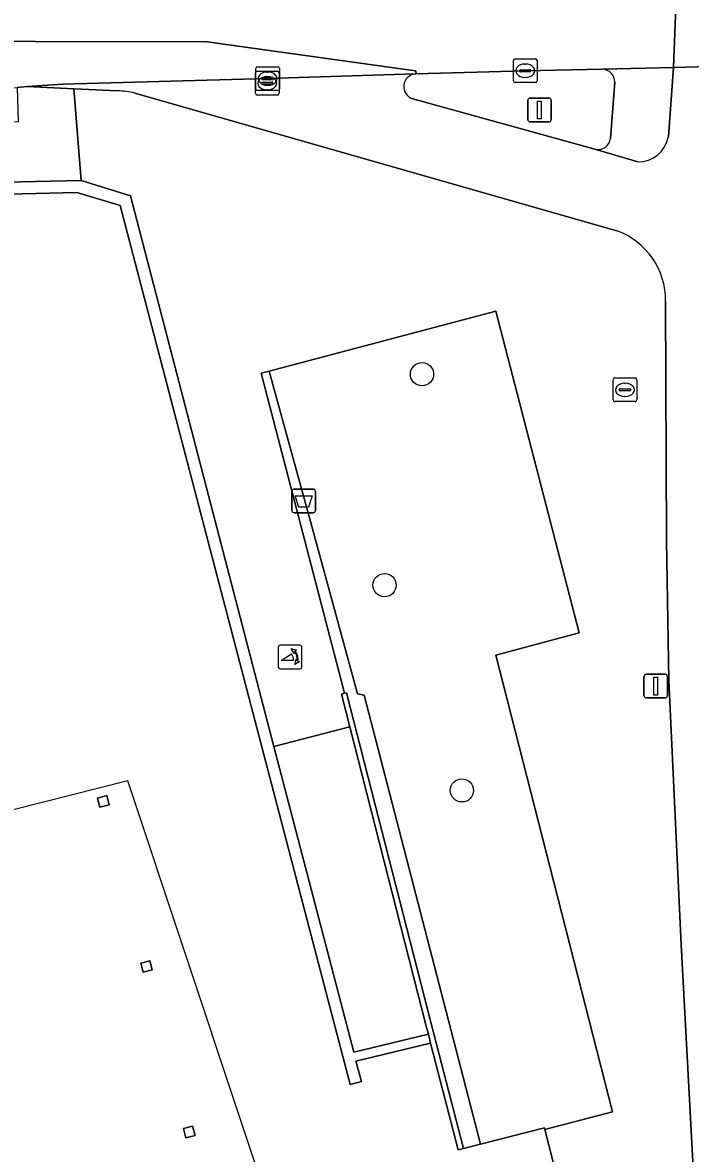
# Model space of a CAD drawing. Extents: x 160806 to 161707, y 383696 to 384148.
# Drawn here: x 161429.6 to 161457.72, y 384070.32 to 384117.93 of the extents above; entities that cross this region are included whole.
import ezdxf

# ---------------------------------------------------------------- set-up
doc = ezdxf.new("R2010")
doc.units = 0
for name, color, linetype in [('IMGEO_Afvalbak', 7, 'Continuous'), ('IMGEO_Boom', 7, 'Continuous'), ('IMGEO_Brandkraan', 7, 'Continuous'), ('IMGEO_Erf', 7, 'Continuous'), ('IMGEO_Fietspad_gesloten', 7, 'Continuous'), ('IMGEO_Groenvoorziening', 7, 'Continuous'), ('IMGEO_Haag', 7, 'Continuous'), ('IMGEO_Kolk', 7, 'Continuous'), ('IMGEO_Lichtmast', 7, 'Continuous'), ('IMGEO_Muur', 7, 'Continuous'), ('IMGEO_Pand', 7, 'Continuous'), ('IMGEO_Pand_overbouw', 7, 'Continuous'), ('IMGEO_Poller', 7, 'Continuous'), ('IMGEO_Rijbaan_lokaal_gesloten', 7, 'Continuous'), ('IMGEO_Verkeerseiland_open', 7, 'Continuous'), ('IMGEO_Voetpad_gesloten', 7, 'Continuous'), ('IMGEO_Voetpad_open', 7, 'Continuous')]:
    doc.layers.add(name, color=color, linetype=linetype)

msp = doc.modelspace()

# ---------------------------------------------------------------- linework, layer by layer
at = {"layer": 'IMGEO_Afvalbak'}
for p, q in [((161440.938, 384097.394), (161440.938, 384098.194)), ((161440.938, 384098.194), (161440.938, 384097.394)), ((161441.038, 384098.294), (161441.828, 384098.294)), ((161441.828, 384098.294), (161441.038, 384098.294)), ((161441.928, 384098.194), (161441.928, 384097.394)), ((161441.928, 384097.394), (161441.928, 384098.194)), ((161441.828, 384097.294), (161441.038, 384097.294)), ((161441.038, 384097.294), (161441.828, 384097.294))]:
    msp.add_line(p, q, dxfattribs=at)
msp.add_lwpolyline([(161441.081, 384098.008), (161441.785, 384098.008), (161441.636, 384097.538), (161441.23, 384097.538), (161441.081, 384098.008)], dxfattribs=at)
for centre, start, end in [((161441.038, 384098.194), 90, 180), ((161441.038, 384098.194), 90, 180), ((161441.828, 384098.194), 0, 90), ((161441.828, 384098.194), 360, 90), ((161441.038, 384097.394), 180, 270), ((161441.038, 384097.394), 180, 270), ((161441.828, 384097.394), 270, 0), ((161441.828, 384097.394), 270, 0)]:
    msp.add_arc(centre, 0.1, start, end, dxfattribs=at)
at = {"layer": 'IMGEO_Boom'}
for centre in [(161446.418, 384103.131), (161444.84, 384094.249), (161448.098, 384085.607)]:
    msp.add_circle(centre, 0.489, dxfattribs=at)
at = {"layer": 'IMGEO_Brandkraan'}
for p, q in [((161454.538, 384102.974), (161455.39, 384102.974)), ((161454.463, 384102.048), (161454.463, 384102.9)), ((161454.722, 384102.468), (161454.722, 384102.48)), ((161454.765, 384102.517), (161455.163, 384102.517)), ((161454.951, 384102.754), (161454.976, 384102.754)), ((161455.206, 384102.48), (161455.206, 384102.468)), ((161455.464, 384102.9), (161455.464, 384102.048)), ((161455.16, 384102.431), (161454.762, 384102.431)), ((161454.974, 384102.194), (161454.949, 384102.194)), ((161455.39, 384101.974), (161454.538, 384101.974))]:
    msp.add_line(p, q, dxfattribs=at)
for points in [[(161454.538, 384102.974), (161455.39, 384102.974)], [(161454.463, 384102.048), (161454.463, 384102.9)], [(161455.464, 384102.9), (161455.464, 384102.048)], [(161455.39, 384101.974), (161454.538, 384101.974)]]:
    msp.add_lwpolyline(points, dxfattribs=at)
for centre, radius, start, end in [((161454.54, 384102.898), 0.0765, 91.552, 178.448), ((161454.54, 384102.898), 0.0765, 91.552, 178.448), ((161455.388, 384102.898), 0.0765, 1.552, 88.448), ((161455.388, 384102.898), 0.0765, 1.552, 88.448), ((161454.762, 384102.477), 0.0403, 85.8775, 175.7526), ((161455.167, 384102.479), 0.0386, 1.7309, 96.639), ((161454.54, 384102.05), 0.0765, 181.552, 268.448), ((161454.54, 384102.05), 0.0765, 181.552, 268.448), ((161454.759, 384102.467), 0.0366, 178.938, 274.7102), ((161455.163, 384102.474), 0.043, 264.8664, 352.4533), ((161455.388, 384102.05), 0.0765, 271.552, 358.448), ((161455.388, 384102.05), 0.0765, 271.552, 358.448)]:
    msp.add_arc(centre, radius, start, end, dxfattribs=at)
for centre, major_axis, ratio, start_param, end_param in [((161454.95, 384102.474), (-0.387, 0.002), 0.722429, 4.712389, 7.853982), ((161454.975, 384102.474), (-0.39, 0.002), 0.717154, 1.570796, 4.712389)]:
    msp.add_ellipse(centre, major_axis=major_axis, ratio=ratio, start_param=start_param, end_param=end_param, dxfattribs=at)
at = {"layer": 'IMGEO_Erf'}
msp.add_lwpolyline([(161413.409, 383992.628), (161458.747, 384004.559), (161461.411, 384005.26), (161453.943, 384033.741), (161445.665, 384065.946), (161445.478, 384065.898), (161445.424, 384066.108), (161452.455, 384067.912), (161451.589, 384071.326), (161451.571, 384071.399), (161448.884, 384070.717), (161448.158, 384070.533), (161447.94, 384070.478), (161446.782, 384074.966), (161443.637, 384074.211), (161443.872, 384073.346), (161443.387, 384073.222), (161433.705, 384110.238), (161431.88, 384110.786), (161340.245, 384108.543), (161340.622, 384097.038), (161340.303, 384097.037), (161330.498, 384096.753)], dxfattribs=at)
for points in [[(161432.754, 384085.284), (161433.14, 384085.392), (161433.244, 384085.001), (161432.857, 384084.898)], [(161434.57, 384078.334), (161434.957, 384078.435), (161435.058, 384078.047), (161434.671, 384077.947)], [(161436.371, 384071.367), (161436.758, 384071.467), (161436.859, 384071.08), (161436.472, 384070.979)]]:
    msp.add_lwpolyline(points, close=True, dxfattribs=at)
at = {"layer": 'IMGEO_Fietspad_gesloten'}
msp.add_lwpolyline([(161460.345, 384125.086), (161457.336, 384124.997), (161457.172, 384120.45), (161457.012, 384116.04), (161460.038, 384116.128)], close=True, dxfattribs=at)
for points in [[(161460.48, 384116.137), (161460.038, 384116.128), (161457.012, 384116.04), (161456.795, 384113.133)], [(161446.149, 384115.774), (161439.917, 384115.574), (161431.294, 384115.336), (161429.79, 384115.242), (161431.756, 384115.148), (161433.6, 384115.06)], [(161434.322, 384114.962), (161454.618, 384109.171)], [(161455.511, 384112.07), (161453.7, 384112.604), (161446.026, 384114.727)], [(161456.678, 384106.2), (161456.713, 384096.132), (161456.817, 384090.228), (161457.324, 384079.119), (161457.98, 384067.108), (161458.352, 384061.503), (161459.349, 384049.744), (161459.636, 384046.687), (161460.841, 384035.889)]]:
    msp.add_lwpolyline(points, dxfattribs=at)
for centre, radius, start, end in [((161446.181, 384115.239), 0.536, 93.4684, 253.131), ((161433.595, 384112.315), 2.745, 74.6432, 89.8973), ((161455.521, 384113.365), 1.295, 269.5511, 349.6904), ((161453.551, 384106.232), 3.127, 359.4215, 70.051)]:
    msp.add_arc(centre, radius, start, end, dxfattribs=at)
at = {"layer": 'IMGEO_Groenvoorziening'}
for points in [[(161449.52, 384091.303), (161453.037, 384092.237), (161449.526, 384105.786), (161439.979, 384103.263), (161441.759, 384096.775), (161443.705, 384089.675), (161443.983, 384089.618), (161447.534, 384075.923), (161448.884, 384070.717), (161451.571, 384071.399), (161451.589, 384071.326), (161454.442, 384072.066)], [(161443.983, 384089.618), (161443.705, 384089.675), (161441.759, 384096.775), (161439.979, 384103.263), (161439.647, 384103.175), (161443.155, 384089.695), (161443.236, 384089.716), (161446.812, 384075.736), (161448.158, 384070.533), (161448.884, 384070.717), (161447.534, 384075.923)]]:
    msp.add_lwpolyline(points, close=True, dxfattribs=at)
at = {"layer": 'IMGEO_Haag'}
msp.add_lwpolyline([(161443.983, 384089.618), (161443.705, 384089.675), (161441.759, 384096.775), (161439.979, 384103.263), (161439.647, 384103.175), (161443.155, 384089.695), (161443.236, 384089.716), (161446.812, 384075.736), (161448.158, 384070.533), (161448.884, 384070.717), (161447.534, 384075.923)], close=True, dxfattribs=at)
at = {"layer": 'IMGEO_Kolk'}
for p, q in [((161450.264, 384115.483), (161450.264, 384116.335)), ((161450.339, 384116.409), (161451.191, 384116.409)), ((161451.265, 384116.335), (161451.265, 384115.483)), ((161439.4, 384114.957), (161439.4, 384115.809)), ((161439.416, 384115.148), (161439.416, 384116)), ((161439.475, 384115.883), (161440.327, 384115.883)), ((161439.491, 384116.074), (161440.343, 384116.074)), ((161439.904, 384115.854), (161439.929, 384115.854)), ((161440.401, 384115.809), (161440.401, 384114.957)), ((161440.417, 384116), (161440.417, 384115.148)), ((161450.523, 384115.903), (161450.523, 384115.915)), ((161450.961, 384115.866), (161450.563, 384115.866)), ((161450.566, 384115.952), (161450.964, 384115.952)), ((161450.752, 384116.189), (161450.777, 384116.189)), ((161451.007, 384115.915), (161451.007, 384115.903)), ((161439.659, 384115.377), (161439.659, 384115.389)), ((161439.675, 384115.568), (161439.675, 384115.58)), ((161440.097, 384115.34), (161439.699, 384115.34)), ((161439.702, 384115.426), (161440.1, 384115.426)), ((161440.113, 384115.531), (161439.715, 384115.531)), ((161439.718, 384115.617), (161440.116, 384115.617)), ((161439.888, 384115.663), (161439.913, 384115.663)), ((161440.143, 384115.389), (161440.143, 384115.377)), ((161440.159, 384115.58), (161440.159, 384115.568)), ((161451.191, 384115.409), (161450.339, 384115.409)), ((161450.775, 384115.629), (161450.75, 384115.629)), ((161440.327, 384114.883), (161439.475, 384114.883)), ((161440.343, 384115.074), (161439.491, 384115.074)), ((161439.911, 384115.103), (161439.886, 384115.103)), ((161439.927, 384115.294), (161439.902, 384115.294))]:
    msp.add_line(p, q, dxfattribs=at)
for points in [[(161450.264, 384115.483), (161450.264, 384116.335)], [(161450.339, 384116.409), (161451.191, 384116.409)], [(161451.265, 384116.335), (161451.265, 384115.483)], [(161439.4, 384114.957), (161439.4, 384115.809)], [(161439.416, 384115.148), (161439.416, 384116)], [(161439.475, 384115.883), (161440.327, 384115.883)], [(161439.491, 384116.074), (161440.343, 384116.074)], [(161440.401, 384115.809), (161440.401, 384114.957)], [(161440.417, 384116), (161440.417, 384115.148)], [(161451.191, 384115.409), (161450.339, 384115.409)], [(161440.327, 384114.883), (161439.475, 384114.883)], [(161440.343, 384115.074), (161439.491, 384115.074)]]:
    msp.add_lwpolyline(points, dxfattribs=at)
for centre, radius, start, end in [((161450.341, 384116.333), 0.0765, 91.552, 178.448), ((161450.341, 384116.333), 0.0765, 91.552, 178.448), ((161451.189, 384116.333), 0.0765, 1.552, 88.448), ((161451.189, 384116.333), 0.0765, 1.552, 88.448), ((161439.477, 384115.807), 0.0765, 91.552, 178.448), ((161439.477, 384115.807), 0.0765, 91.552, 178.448), ((161439.493, 384115.998), 0.0765, 91.552, 178.448), ((161439.493, 384115.998), 0.0765, 91.552, 178.448), ((161440.325, 384115.807), 0.0765, 1.552, 88.448), ((161440.325, 384115.807), 0.0765, 1.552, 88.448), ((161440.341, 384115.998), 0.0765, 1.552, 88.448), ((161440.341, 384115.998), 0.0765, 1.552, 88.448), ((161450.563, 384115.912), 0.0403, 85.8775, 175.7526), ((161450.56, 384115.902), 0.0366, 178.938, 274.7102), ((161450.964, 384115.909), 0.043, 264.8664, 352.4533), ((161450.968, 384115.914), 0.0386, 1.7309, 96.639), ((161439.699, 384115.386), 0.0403, 85.8775, 175.7526), ((161439.696, 384115.376), 0.0366, 178.938, 274.7102), ((161439.715, 384115.577), 0.0403, 85.8775, 175.7526), ((161439.712, 384115.567), 0.0366, 178.938, 274.7102), ((161440.1, 384115.383), 0.043, 264.8664, 352.4533), ((161440.104, 384115.388), 0.0386, 1.7309, 96.639), ((161440.116, 384115.574), 0.043, 264.8664, 352.4533), ((161440.12, 384115.579), 0.0386, 1.7309, 96.639), ((161450.341, 384115.485), 0.0765, 181.552, 268.448), ((161450.341, 384115.485), 0.0765, 181.552, 268.448), ((161451.189, 384115.485), 0.0765, 271.552, 358.448), ((161451.189, 384115.485), 0.0765, 271.552, 358.448), ((161439.477, 384114.959), 0.0765, 181.552, 268.448), ((161439.477, 384114.959), 0.0765, 181.552, 268.448), ((161439.493, 384115.15), 0.0765, 181.552, 268.448), ((161439.493, 384115.15), 0.0765, 181.552, 268.448), ((161440.325, 384114.959), 0.0765, 271.552, 358.448), ((161440.325, 384114.959), 0.0765, 271.552, 358.448), ((161440.341, 384115.15), 0.0765, 271.552, 358.448), ((161440.341, 384115.15), 0.0765, 271.552, 358.448)]:
    msp.add_arc(centre, radius, start, end, dxfattribs=at)
for centre, major_axis, ratio, start_param, end_param in [((161439.903, 384115.574), (-0.387, 0.002), 0.722429, 4.712389, 7.853982), ((161439.928, 384115.574), (-0.39, 0.002), 0.717154, 1.570796, 4.712389), ((161450.751, 384115.909), (-0.387, 0.002), 0.722429, 4.712389, 7.853982), ((161450.776, 384115.909), (-0.39, 0.002), 0.717154, 1.570796, 4.712389), ((161439.887, 384115.383), (-0.387, 0.002), 0.722429, 4.712389, 7.853982), ((161439.912, 384115.383), (-0.39, 0.002), 0.717154, 1.570796, 4.712389)]:
    msp.add_ellipse(centre, major_axis=major_axis, ratio=ratio, start_param=start_param, end_param=end_param, dxfattribs=at)
at = {"layer": 'IMGEO_Lichtmast'}
for p, q in [((161450.868, 384113.854), (161450.868, 384114.654)), ((161450.868, 384114.654), (161450.868, 384113.854)), ((161450.968, 384114.754), (161451.758, 384114.754)), ((161451.758, 384114.754), (161450.968, 384114.754)), ((161451.858, 384114.654), (161451.858, 384113.854)), ((161451.858, 384113.854), (161451.858, 384114.654)), ((161451.758, 384113.754), (161450.968, 384113.754)), ((161450.968, 384113.754), (161451.758, 384113.754)), ((161455.765, 384089.597), (161455.765, 384090.397)), ((161455.765, 384090.397), (161455.765, 384089.597)), ((161455.865, 384090.497), (161456.655, 384090.497)), ((161456.655, 384090.497), (161455.865, 384090.497)), ((161456.755, 384090.397), (161456.755, 384089.597)), ((161456.755, 384089.597), (161456.755, 384090.397)), ((161456.655, 384089.497), (161455.865, 384089.497)), ((161455.865, 384089.497), (161456.655, 384089.497))]:
    msp.add_line(p, q, dxfattribs=at)
for points in [[(161451.288, 384114.629), (161451.438, 384114.629), (161451.438, 384113.879), (161451.288, 384113.879), (161451.288, 384114.629)], [(161456.185, 384090.372), (161456.335, 384090.372), (161456.335, 384089.622), (161456.185, 384089.622), (161456.185, 384090.372)]]:
    msp.add_lwpolyline(points, dxfattribs=at)
for centre, start, end in [((161450.968, 384114.654), 90, 180), ((161450.968, 384114.654), 90, 180), ((161451.758, 384114.654), 0, 90), ((161451.758, 384114.654), 360, 90), ((161450.968, 384113.854), 180, 270), ((161450.968, 384113.854), 180, 270), ((161451.758, 384113.854), 270, 0), ((161451.758, 384113.854), 270, 0), ((161455.865, 384090.397), 90, 180), ((161455.865, 384090.397), 90, 180), ((161456.655, 384090.397), 0, 90), ((161456.655, 384090.397), 360, 90), ((161455.865, 384089.597), 180, 270), ((161455.865, 384089.597), 180, 270), ((161456.655, 384089.597), 270, 0), ((161456.655, 384089.597), 270, 0)]:
    msp.add_arc(centre, 0.1, start, end, dxfattribs=at)
at = {"layer": 'IMGEO_Muur'}
for points in [[(161434.136, 384110.646), (161432.066, 384111.288), (161378.269, 384110.102), (161353.71, 384109.286), (161339.937, 384108.977), (161339.937, 384108.782), (161340.237, 384108.791), (161340.245, 384108.543), (161431.88, 384110.786), (161433.705, 384110.238), (161443.387, 384073.222), (161443.872, 384073.346), (161443.637, 384074.211), (161446.782, 384074.966), (161446.685, 384075.344), (161443.54, 384074.579), (161440.182, 384087.457)], [(161443.236, 384089.716), (161443.155, 384089.695), (161443.023, 384089.661), (161443.376, 384088.28), (161446.598, 384075.68), (161446.685, 384075.344), (161446.782, 384074.966), (161447.94, 384070.478), (161448.158, 384070.533), (161446.812, 384075.736)]]:
    msp.add_lwpolyline(points, close=True, dxfattribs=at)
at = {"layer": 'IMGEO_Pand'}
for points in [[(161433.14, 384085.392), (161432.754, 384085.284), (161432.857, 384084.898), (161433.244, 384085.001)], [(161434.957, 384078.435), (161434.57, 384078.334), (161434.671, 384077.947), (161435.058, 384078.047)], [(161436.758, 384071.467), (161436.371, 384071.367), (161436.472, 384070.979), (161436.859, 384071.08)]]:
    msp.add_lwpolyline(points, close=True, dxfattribs=at)
at = {"layer": 'IMGEO_Pand_overbouw'}
msp.add_lwpolyline([(161378.857, 384007.97), (161413.055, 384016.747), (161412.053, 384020.648), (161418.915, 384022.409), (161416.322, 384032.512), (161426.972, 384035.245), (161426.127, 384038.539), (161429.445, 384039.39), (161425.48, 384054.84), (161440.513, 384058.698), (161441.608, 384059.056), (161445.401, 384050.788), (161445.959, 384049.573), (161446.136, 384049.632), (161441.106, 384064.745), (161434.03, 384086.006), (161397.766, 384076.843), (161397.68, 384077.196), (161396.846, 384076.978), (161398.578, 384070.017), (161365.285, 384061.415)], dxfattribs=at)
at = {"layer": 'IMGEO_Poller'}
for p, q in [((161440.364, 384091.626), (161440.364, 384090.819)), ((161440.364, 384091.626), (161440.364, 384090.819)), ((161441.266, 384091.721), (161440.458, 384091.721)), ((161441.266, 384091.721), (161440.458, 384091.721)), ((161441.36, 384090.819), (161441.36, 384091.626)), ((161441.36, 384090.819), (161441.36, 384091.626)), ((161440.458, 384090.724), (161441.266, 384090.724)), ((161440.458, 384090.724), (161441.266, 384090.724))]:
    msp.add_line(p, q, dxfattribs=at)
for points in [[(161441.043, 384091.45), (161441.031, 384091.377), (161440.906, 384091.582)], [(161440.906, 384091.582), (161441.137, 384091.516), (161441.066, 384091.484)], [(161440.999, 384091.077), (161440.486, 384091.077), (161440.916, 384091.352)], [(161441.059, 384090.905), (161441.125, 384091.136), (161441.155, 384091.068)], [(161441.191, 384091.041), (161441.263, 384091.03), (161441.059, 384090.905)]]:
    msp.add_lwpolyline(points, dxfattribs=at)
for centre, radius, start, end in [((161440.458, 384091.626), 0.0946, 90, 180), ((161440.458, 384091.626), 0.0946, 90, 180), ((161441.266, 384091.626), 0.0946, 0, 90), ((161441.266, 384091.626), 0.0946, 0, 90), ((161440.671, 384091.127), 0.332, 351.3247, 42.4854), ((161440.685, 384091.137), 0.476, 351.7527, 41.1691), ((161440.685, 384091.137), 0.516, 349.3569, 42.2912), ((161440.458, 384090.819), 0.0946, 180, 270), ((161440.458, 384090.819), 0.0946, 180, 270), ((161441.266, 384090.819), 0.0946, 270, 0), ((161441.266, 384090.819), 0.0946, 270, 0)]:
    msp.add_arc(centre, radius, start, end, dxfattribs=at)
at = {"layer": 'IMGEO_Rijbaan_lokaal_gesloten'}
for points in [[(161372.727, 384115.933), (161379.764, 384116.123), (161391.177, 384116.341), (161406.393, 384116.776), (161422.889, 384117.158), (161437.367, 384117.127), (161445.833, 384115.947), (161446.154, 384115.908), (161446.173, 384115.775), (161450.765, 384115.909), (161454.015, 384115.968), (161457.012, 384116.04), (161457.172, 384120.45), (161453.392, 384120.386), (161436.557, 384120.105), (161419.052, 384119.747), (161371.267, 384118.709), (161371.319, 384117.225), (161369.042, 384117.129), (161369.031, 384118.661)], [(161446.149, 384115.774), (161446.173, 384115.775), (161446.154, 384115.908), (161445.833, 384115.947), (161437.367, 384117.127), (161422.889, 384117.158), (161406.393, 384116.776), (161391.177, 384116.341), (161379.764, 384116.123), (161372.727, 384115.933)], [(161286.829, 384115.858), (161286.809, 384115.322), (161286.671, 384111.658), (161320.761, 384112.539), (161322.18, 384112.562), (161323.478, 384112.593), (161325.397, 384112.64), (161337.406, 384112.917), (161339.944, 384112.961), (161349.937, 384113.134), (161360.425, 384113.454), (161372.09, 384113.647), (161383.418, 384113.963), (161394.707, 384114.341), (161402.739, 384114.468), (161412.541, 384114.668), (161420.828, 384114.943), (161428.175, 384115.173), (161429.374, 384115.2), (161429.79, 384115.242), (161431.294, 384115.336), (161439.917, 384115.574), (161446.149, 384115.774)]]:
    msp.add_lwpolyline(points, dxfattribs=at)
at = {"layer": 'IMGEO_Verkeerseiland_open'}
for points in [[(161454.015, 384115.968), (161450.765, 384115.909), (161446.173, 384115.775), (161446.149, 384115.774)], [(161454.356, 384113.059), (161454.54, 384115.424)], [(161446.026, 384114.727), (161453.7, 384112.604)]]:
    msp.add_lwpolyline(points, dxfattribs=at)
for centre, radius, start, end in [((161453.997, 384115.425), 0.543, 359.8466, 88.1169), ((161446.181, 384115.239), 0.536, 93.4684, 253.131), ((161453.833, 384113.113), 0.526, 255.3889, 354.1013)]:
    msp.add_arc(centre, radius, start, end, dxfattribs=at)
at = {"layer": 'IMGEO_Voetpad_gesloten'}
msp.add_lwpolyline([(161446.598, 384075.68), (161443.376, 384088.28), (161440.182, 384087.457), (161443.54, 384074.579), (161446.685, 384075.344)], close=True, dxfattribs=at)
at = {"layer": 'IMGEO_Voetpad_open'}
for points in [[(161457.012, 384116.04), (161454.015, 384115.968)], [(161456.795, 384113.133), (161457.012, 384116.04)], [(161454.54, 384115.424), (161454.356, 384113.059)], [(161431.756, 384115.148), (161432.066, 384111.288), (161434.136, 384110.646), (161440.182, 384087.457), (161443.376, 384088.28), (161443.023, 384089.661), (161443.155, 384089.695), (161439.647, 384103.175), (161439.979, 384103.263), (161449.526, 384105.786), (161453.037, 384092.237), (161449.52, 384091.303), (161454.442, 384072.066), (161451.589, 384071.326), (161452.455, 384067.912), (161452.51, 384067.699), (161455.545, 384056.024), (161452.329, 384055.186), (161457.586, 384034.675), (161454.524, 384033.89), (161453.943, 384033.741), (161461.411, 384005.26), (161466.661, 384006.536), (161461.317, 384033.183)], [(161433.6, 384115.06), (161431.756, 384115.148)], [(161454.618, 384109.171), (161434.322, 384114.962)], [(161453.7, 384112.604), (161455.511, 384112.07)], [(161460.841, 384035.889), (161459.636, 384046.687), (161459.349, 384049.744), (161458.352, 384061.503), (161457.98, 384067.108), (161457.324, 384079.119), (161456.817, 384090.228), (161456.713, 384096.132), (161456.678, 384106.2)]]:
    msp.add_lwpolyline(points, dxfattribs=at)
msp.add_lwpolyline([(161431.756, 384115.148), (161429.79, 384115.242), (161429.374, 384115.2), (161429.407, 384113.75), (161428.207, 384113.723), (161428.175, 384115.173), (161420.828, 384114.943), (161412.541, 384114.668), (161402.739, 384114.468), (161394.707, 384114.341), (161383.418, 384113.963), (161372.09, 384113.647), (161360.425, 384113.454), (161349.937, 384113.134), (161339.944, 384112.961), (161339.937, 384108.977), (161353.71, 384109.286), (161378.269, 384110.102), (161432.066, 384111.288)], close=True, dxfattribs=at)
for centre, radius, start, end in [((161453.997, 384115.425), 0.543, 359.8466, 88.1169), ((161433.595, 384112.315), 2.745, 74.6432, 89.8973), ((161453.833, 384113.113), 0.526, 255.3889, 354.1013), ((161455.521, 384113.365), 1.295, 269.5511, 349.6904), ((161453.551, 384106.232), 3.127, 359.4215, 70.051)]:
    msp.add_arc(centre, radius, start, end, dxfattribs=at)

doc.saveas('drawing.dxf')
